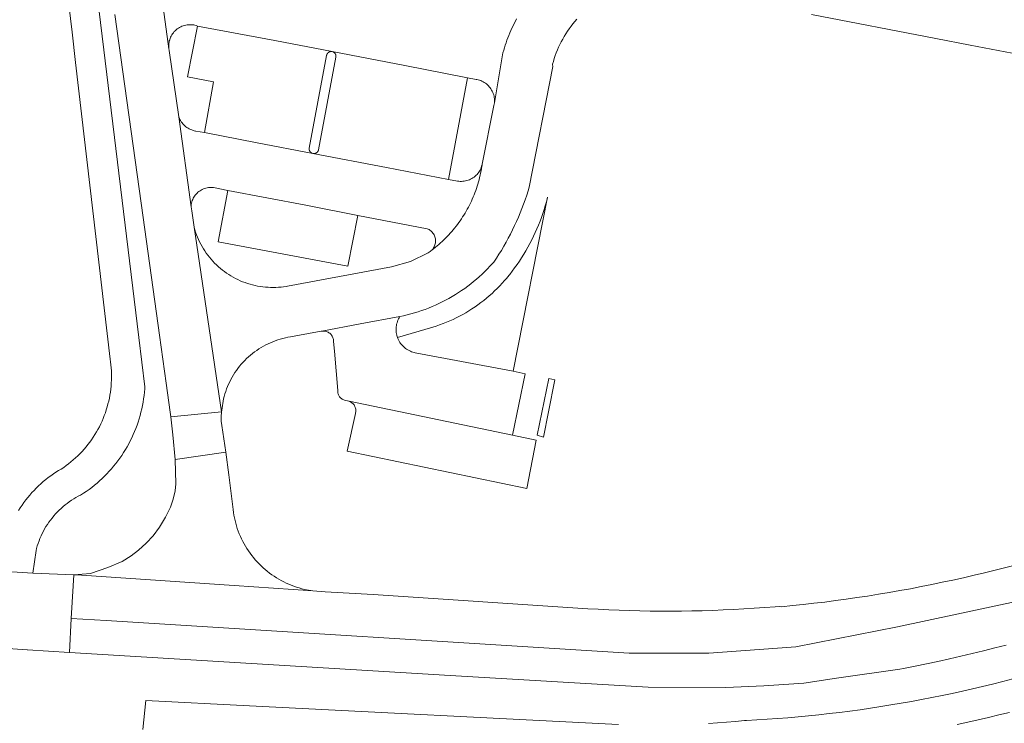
# Model space of a CAD drawing. Extents: x 152825 to 164088, y 457113 to 463005.
# Tile 260 of 364: x 158649 to 158743, y 460349 to 460416. Entities that reach past the tile are written whole.
import ezdxf

# ---------------------------------------------------------------- set-up
doc = ezdxf.new("R2010")
doc.units = 0
doc.header["$LTSCALE"] = 0.5
for name, color, linetype, lineweight in [('B-PV-VH-GESLOTENVERHARDING_ASFALT-GV', 251, 'CONTINUOUS', 18), ('B-PV-VH-ONVERHARD_ZAND-GV', 251, 'CONTINUOUS', 18), ('B-PV-VH-OPENVERHARDING_BETONSTRAATSTEEN-GV', 251, 'CONTINUOUS', 18)]:
    doc.layers.add(name, color=color, linetype=linetype, lineweight=lineweight)

msp = doc.modelspace()

# ---------------------------------------------------------------- linework, layer by layer
at = {"layer": 'B-PV-VH-GESLOTENVERHARDING_ASFALT-GV', "flags": 128}
for points in [[(158647.278, 460363.531), (158650.28, 460363.345), (158650.57, 460365.499), (158650.625, 460365.714), (158650.695, 460365.957), (158650.772, 460366.198), (158650.858, 460366.437), (158650.95, 460366.672), (158651.05, 460366.905), (158651.157, 460367.134), (158651.272, 460367.359), (158651.394, 460367.581), (158651.522, 460367.799), (158651.657, 460368.013), (158651.8, 460368.223), (158651.948, 460368.428), (158652.103, 460368.628), (158652.264, 460368.823), (158652.432, 460369.013), (158652.605, 460369.197), (158652.784, 460369.376), (158652.969, 460369.549), (158653.159, 460369.717), (158653.354, 460369.878), (158653.554, 460370.033), (158653.759, 460370.181), (158653.968, 460370.323), (158654.182, 460370.459), (158654.4, 460370.587), (158654.622, 460370.709), (158654.848, 460370.823), (158655.121, 460370.999), (158655.389, 460371.181), (158655.653, 460371.37), (158655.913, 460371.565), (158656.167, 460371.767), (158656.416, 460371.975), (158656.66, 460372.189), (158656.899, 460372.409), (158657.132, 460372.634), (158657.359, 460372.866), (158657.581, 460373.103), (158657.797, 460373.345), (158658.007, 460373.593), (158658.211, 460373.845), (158658.408, 460374.103), (158658.599, 460374.365), (158658.784, 460374.632), (158658.961, 460374.904), (158659.132, 460375.18), (158659.297, 460375.46), (158659.454, 460375.744), (158659.604, 460376.031), (158659.747, 460376.323), (158659.883, 460376.617), (158660.012, 460376.915), (158660.133, 460377.216), (158660.247, 460377.52), (158660.353, 460377.827), (158660.451, 460378.136), (158660.542, 460378.448), (158660.626, 460378.762), (158660.701, 460379.077), (158660.769, 460379.395), (158660.829, 460379.714), (158660.881, 460380.034), (158660.925, 460380.356), (158660.961, 460380.678), (158660.989, 460381.001), (158661.003, 460381.213), (158660.431, 460385.923), (158656.173, 460420.885)], [(158653.373, 460420.722), (158654.019, 460415.187), (158654.358, 460412.277), (158657.673, 460383.853), (158657.711, 460383.595), (158657.745, 460383.306), (158657.771, 460383.016), (158657.79, 460382.726), (158657.8, 460382.435), (158657.803, 460382.144), (158657.797, 460381.853), (158657.784, 460381.562), (158657.762, 460381.272), (158657.733, 460380.983), (158657.695, 460380.694), (158657.65, 460380.407), (158657.597, 460380.121), (158657.536, 460379.836), (158657.467, 460379.554), (158657.39, 460379.273), (158657.306, 460378.994), (158657.214, 460378.718), (158657.114, 460378.445), (158657.007, 460378.174), (158656.893, 460377.907), (158656.771, 460377.642), (158656.642, 460377.381), (158656.506, 460377.124), (158656.363, 460376.871), (158656.213, 460376.621), (158656.057, 460376.376), (158655.893, 460376.135), (158655.723, 460375.899), (158655.547, 460375.668), (158655.364, 460375.442), (158655.175, 460375.22), (158654.98, 460375.004), (158654.78, 460374.793), (158654.573, 460374.588), (158654.361, 460374.389), (158654.144, 460374.196), (158653.921, 460374.008), (158653.693, 460373.827), (158653.461, 460373.652), (158653.223, 460373.484), (158652.982, 460373.322), (158652.735, 460373.167), (158652.485, 460373.019), (158652.232, 460372.851), (158651.983, 460372.676), (158651.739, 460372.495), (158651.5, 460372.308), (158651.266, 460372.114), (158651.037, 460371.914), (158650.813, 460371.709), (158650.595, 460371.497), (158650.383, 460371.28), (158650.176, 460371.057), (158649.975, 460370.829), (158649.78, 460370.595), (158649.592, 460370.357), (158649.41, 460370.114), (158649.234, 460369.866), (158649.065, 460369.613), (158648.903, 460369.356)], [(158744.255, 460364.089), (158743, 460363.771), (158742.468, 460363.636), (158741.46, 460363.386), (158740.449, 460363.144), (158739.437, 460362.91), (158738.423, 460362.683), (158737.408, 460362.465), (158736.391, 460362.254), (158735.372, 460362.051), (158734.352, 460361.856), (158733.33, 460361.669), (158732.306, 460361.489), (158731.282, 460361.318), (158730.256, 460361.154), (158729.229, 460360.999), (158728.201, 460360.851), (158727.171, 460360.711), (158726.141, 460360.579), (158725.109, 460360.455), (158724.077, 460360.339), (158723.044, 460360.231), (158722.01, 460360.131), (158721.77, 460360.161), (158721.383, 460360.128), (158720.389, 460360.05), (158719.394, 460359.98), (158718.399, 460359.917), (158717.403, 460359.863), (158716.407, 460359.817), (158715.411, 460359.778), (158714.414, 460359.748), (158713.417, 460359.725), (158712.42, 460359.711), (158711.423, 460359.704), (158710.426, 460359.706), (158709.428, 460359.716), (158708.431, 460359.733), (158707.434, 460359.759), (158706.438, 460359.792), (158705.442, 460359.834), (158704.446, 460359.883), (158703.45, 460359.941), (158682.87, 460361.31), (158678.29, 460361.568), (158677.101, 460361.648), (158669.548, 460362.157), (158654.923, 460363.142), (158654.18, 460363.174), (158654.122, 460362.123), (158653.949, 460359.006), (158657.306, 460358.818), (158707.408, 460355.663), (158715.049, 460355.663), (158723.385, 460356.294), (158733.11, 460358.189), (158744.919, 460360.715)], [(158744.919, 460360.715), (158733.11, 460358.189), (158723.385, 460356.294), (158715.049, 460355.663), (158707.408, 460355.663), (158657.306, 460358.818), (158653.949, 460359.006), (158653.768, 460355.748), (158671.225, 460354.692), (158690.257, 460353.54), (158709.229, 460352.418), (158716.661, 460352.374), (158720.299, 460352.534), (158724.145, 460352.798), (158727.263, 460353.269), (158733.325, 460354.136), (158733.694, 460354.206), (158734.793, 460354.425), (158735.892, 460354.652), (158736.988, 460354.887), (158738.083, 460355.129), (158739.177, 460355.379), (158740.268, 460355.637), (158741.357, 460355.903), (158742.445, 460356.176), (158743.53, 460356.457)], [(158744.16, 460353.21), (158743.197, 460352.959), (158742.233, 460352.715), (158741.266, 460352.479), (158740.298, 460352.252), (158739.328, 460352.032), (158738.356, 460351.819), (158737.382, 460351.615), (158736.407, 460351.418), (158735.431, 460351.229), (158734.452, 460351.049), (158733.473, 460350.875), (158732.492, 460350.71), (158731.51, 460350.553), (158730.526, 460350.404), (158729.541, 460350.262), (158728.556, 460350.129), (158727.569, 460350.003), (158726.581, 460349.885), (158725.592, 460349.776), (158724.603, 460349.674), (158723.612, 460349.58), (158722.621, 460349.495), (158721.63, 460349.417), (158720.637, 460349.347), (158719.644, 460349.285), (158718.651, 460349.231), (158718.463, 460349.213), (158717.602, 460349.134), (158716.74, 460349.063), (158715.878, 460349), (158715.015, 460348.946)], [(158706.373, 460348.837), (158671.038, 460350.637), (158661.078, 460351.144), (158660.801, 460348.373)], [(158738.836, 460348.831), (158739.839, 460349.051), (158740.841, 460349.278), (158741.841, 460349.513), (158742.839, 460349.756), (158743.835, 460350.006)]]:
    msp.add_lwpolyline(points, dxfattribs=at)
for points in [[(158669.06, 460372.76), (158668.749, 460374.944), (158663.903, 460374.236), (158663.972, 460371.889), (158663.906, 460371.237), (158663.71, 460370.432), (158663.449, 460369.671), (158662.97, 460368.714), (158662.405, 460367.735), (158661.795, 460366.909), (158661.121, 460366.213), (158660.381, 460365.561), (158659.685, 460365.017), (158658.815, 460364.474), (158657.466, 460363.887), (158655.791, 460363.322), (158654.18, 460363.174), (158654.923, 460363.142), (158669.548, 460362.157), (158677.101, 460361.648), (158676.304, 460361.793), (158676.045, 460361.856), (158675.788, 460361.927), (158675.533, 460362.006), (158675.28, 460362.093), (158675.031, 460362.187), (158674.784, 460362.288), (158674.54, 460362.397), (158674.3, 460362.513), (158674.063, 460362.637), (158673.83, 460362.767), (158673.602, 460362.904), (158673.377, 460363.048), (158673.157, 460363.199), (158672.941, 460363.356), (158672.73, 460363.519), (158672.524, 460363.689), (158672.324, 460363.865), (158672.128, 460364.047), (158671.939, 460364.235), (158671.755, 460364.428), (158671.577, 460364.626), (158671.404, 460364.83), (158671.238, 460365.039), (158671.079, 460365.253), (158670.926, 460365.472), (158670.779, 460365.695), (158670.64, 460365.922), (158670.507, 460366.154), (158670.381, 460366.389), (158670.262, 460366.628), (158670.151, 460366.87), (158670.046, 460367.116), (158669.95, 460367.365), (158669.86, 460367.616), (158669.779, 460367.87), (158669.705, 460368.126), (158669.638, 460368.385), (158669.58, 460368.645), (158669.529, 460368.907), (158669.486, 460369.17), (158669.451, 460369.435)], [(158642.134, 460363.957), (158640.666, 460364.041), (158640.633, 460363.089), (158640.525, 460359.945), (158640.411, 460356.649), (158642.855, 460356.477), (158649.711, 460355.994), (158649.766, 460355.99), (158653.768, 460355.748), (158653.949, 460359.006), (158654.122, 460362.123), (158654.18, 460363.174), (158650.28, 460363.345), (158647.278, 460363.531)]]:
    msp.add_lwpolyline(points, close=True, dxfattribs=at)
at = {"layer": 'B-PV-VH-ONVERHARD_ZAND-GV', "flags": 128}
for points in [[(158665.423, 460415.9), (158665.295, 460415.901), (158665.167, 460415.895), (158665.04, 460415.88), (158664.914, 460415.858), (158664.79, 460415.828), (158664.667, 460415.79), (158664.548, 460415.745), (158664.431, 460415.692), (158664.318, 460415.632), (158664.209, 460415.565), (158664.104, 460415.491), (158664.004, 460415.411), (158663.909, 460415.325), (158663.82, 460415.233), (158663.737, 460415.136), (158663.66, 460415.034), (158663.589, 460414.927), (158663.526, 460414.816), (158663.469, 460414.701), (158663.42, 460414.583), (158663.378, 460414.462), (158663.344, 460414.339), (158663.317, 460414.213), (158663.299, 460414.087), (158663.288, 460413.959), (158663.285, 460413.831), (158663.291, 460413.703), (158663.304, 460413.576), (158663.325, 460413.45), (158663.333, 460413.412), (158664.259, 460407.062), (158664.307, 460406.942), (158664.362, 460406.824), (158664.424, 460406.711), (158664.493, 460406.601), (158664.568, 460406.496), (158664.65, 460406.396), (158664.738, 460406.301), (158664.832, 460406.212), (158664.931, 460406.128), (158665.035, 460406.051), (158665.144, 460405.98), (158665.257, 460405.917), (158665.373, 460405.86), (158665.493, 460405.811), (158665.615, 460405.769), (158665.74, 460405.734), (158665.867, 460405.708), (158665.897, 460405.703), (158666.705, 460405.556), (158667.58, 460410.415), (158665.098, 460410.91), (158666.048, 460415.773), (158665.927, 460415.814), (158665.803, 460415.847), (158665.678, 460415.872), (158665.551, 460415.89)], [(158678.945, 460413.318), (158678.867, 460413.326), (158678.859, 460413.326), (158678.851, 460413.326), (158678.843, 460413.326), (158678.836, 460413.326), (158678.828, 460413.325), (158678.82, 460413.325), (158678.812, 460413.324), (158678.804, 460413.323), (158678.797, 460413.322), (158678.789, 460413.321), (158678.781, 460413.32), (158678.773, 460413.318), (158678.766, 460413.317), (158678.758, 460413.315), (158678.75, 460413.313), (158678.743, 460413.311), (158678.735, 460413.309), (158678.727, 460413.307), (158678.72, 460413.305), (158678.712, 460413.302), (158678.705, 460413.3), (158678.698, 460413.297), (158678.69, 460413.294), (158678.683, 460413.291), (158678.676, 460413.288), (158678.669, 460413.285), (158678.662, 460413.281), (158678.655, 460413.278), (158678.648, 460413.274), (158678.641, 460413.271), (158678.634, 460413.267), (158678.627, 460413.263), (158678.62, 460413.259), (158678.614, 460413.255), (158678.607, 460413.25), (158678.604, 460413.248), (158678.601, 460413.246), (158678.594, 460413.241), (158678.588, 460413.236), (158678.582, 460413.232), (158678.576, 460413.227), (158678.569, 460413.222), (158678.563, 460413.217), (158678.558, 460413.212), (158678.552, 460413.206), (158678.546, 460413.201), (158678.54, 460413.196), (158678.535, 460413.19), (158678.529, 460413.184), (158678.524, 460413.179), (158678.519, 460413.173), (158678.514, 460413.167), (158678.509, 460413.161), (158678.504, 460413.155), (158678.499, 460413.148), (158678.494, 460413.142), (158678.49, 460413.136), (158678.485, 460413.129), (158678.481, 460413.123), (158678.477, 460413.116), (158678.472, 460413.109), (158678.468, 460413.103), (158678.464, 460413.096), (158678.461, 460413.089), (158678.457, 460413.082), (158678.453, 460413.075), (158678.45, 460413.068), (158678.447, 460413.061), (158678.444, 460413.054), (158678.44, 460413.046), (158678.438, 460413.039), (158678.435, 460413.032), (158678.432, 460413.024), (158678.43, 460413.017), (158678.427, 460413.009), (158678.425, 460413.002), (158678.423, 460412.994), (158678.421, 460412.987), (158678.419, 460412.979), (158678.417, 460412.971), (158678.416, 460412.964), (158678.414, 460412.956), (158676.737, 460404.078), (158676.736, 460404.07), (158676.735, 460404.062), (158676.734, 460404.054), (158676.734, 460404.046), (158676.734, 460404.038), (158676.733, 460404.03), (158676.733, 460404.022), (158676.733, 460404.014), (158676.733, 460404.006), (158676.734, 460403.997), (158676.734, 460403.989), (158676.735, 460403.981), (158676.735, 460403.973), (158676.736, 460403.965), (158676.737, 460403.957), (158676.738, 460403.949), (158676.74, 460403.941), (158676.741, 460403.933), (158676.742, 460403.925), (158676.744, 460403.917), (158676.746, 460403.909), (158676.748, 460403.902), (158676.75, 460403.894), (158676.752, 460403.886), (158676.755, 460403.878), (158676.757, 460403.871), (158676.76, 460403.863), (158676.762, 460403.855), (158676.765, 460403.848), (158676.768, 460403.84), (158676.772, 460403.833), (158676.775, 460403.826), (158676.778, 460403.818), (158676.782, 460403.811), (158676.786, 460403.804), (158676.789, 460403.797), (158676.793, 460403.79), (158676.797, 460403.783), (158676.801, 460403.776), (158676.806, 460403.769), (158676.81, 460403.762), (158676.815, 460403.755), (158676.819, 460403.749), (158676.824, 460403.742), (158676.829, 460403.736), (158676.834, 460403.729), (158676.839, 460403.723), (158676.844, 460403.717), (158676.849, 460403.711), (158676.855, 460403.705), (158676.86, 460403.699), (158676.866, 460403.693), (158676.872, 460403.687), (158676.877, 460403.682), (158676.883, 460403.676), (158676.889, 460403.671), (158676.895, 460403.665), (158676.902, 460403.66), (158676.908, 460403.655), (158676.914, 460403.65), (158676.921, 460403.645), (158676.927, 460403.641), (158676.934, 460403.636), (158676.94, 460403.631), (158676.947, 460403.627), (158676.954, 460403.623), (158676.961, 460403.619), (158676.968, 460403.615), (158676.975, 460403.611), (158676.982, 460403.607), (158676.989, 460403.603), (158676.997, 460403.6), (158677.004, 460403.596), (158677.011, 460403.593), (158677.019, 460403.59), (158677.026, 460403.587), (158677.089, 460403.568), (158677.194, 460403.554), (158677.202, 460403.555), (158677.21, 460403.555), (158677.218, 460403.555), (158677.226, 460403.556), (158677.234, 460403.556), (158677.242, 460403.557), (158677.25, 460403.558), (158677.258, 460403.559), (158677.266, 460403.56), (158677.274, 460403.562), (158677.282, 460403.563), (158677.29, 460403.565), (158677.298, 460403.566), (158677.306, 460403.568), (158677.314, 460403.57), (158677.322, 460403.572), (158677.33, 460403.575), (158677.337, 460403.577), (158677.345, 460403.58), (158677.353, 460403.582), (158677.36, 460403.585), (158677.368, 460403.588), (158677.375, 460403.591), (158677.383, 460403.595), (158677.39, 460403.598), (158677.397, 460403.601), (158677.405, 460403.605), (158677.412, 460403.609), (158677.419, 460403.613), (158677.426, 460403.617), (158677.433, 460403.621), (158677.44, 460403.625), (158677.447, 460403.629), (158677.454, 460403.634), (158677.46, 460403.638), (158677.467, 460403.643), (158677.473, 460403.648), (158677.48, 460403.653), (158677.486, 460403.658), (158677.492, 460403.663), (158677.499, 460403.668), (158677.505, 460403.674), (158677.511, 460403.679), (158677.517, 460403.685), (158677.522, 460403.69), (158677.528, 460403.696), (158677.534, 460403.702), (158677.539, 460403.708), (158677.545, 460403.714), (158677.55, 460403.72), (158677.555, 460403.726), (158677.56, 460403.733), (158677.565, 460403.739), (158677.57, 460403.746), (158677.575, 460403.752), (158677.579, 460403.759), (158677.584, 460403.766), (158677.588, 460403.772), (158677.592, 460403.779), (158677.597, 460403.786), (158677.6, 460403.793), (158677.604, 460403.801), (158677.608, 460403.808), (158677.612, 460403.815), (158677.615, 460403.822), (158677.619, 460403.83), (158677.622, 460403.837), (158677.625, 460403.845), (158677.628, 460403.852), (158677.631, 460403.86), (158677.633, 460403.867), (158677.636, 460403.875), (158677.639, 460403.883), (158677.641, 460403.891), (158677.643, 460403.898), (158677.645, 460403.906), (158677.647, 460403.914), (158679.303, 460412.781), (158679.305, 460412.789), (158679.306, 460412.797), (158679.307, 460412.804), (158679.308, 460412.812), (158679.31, 460412.82), (158679.31, 460412.828), (158679.311, 460412.836), (158679.312, 460412.844), (158679.312, 460412.852), (158679.313, 460412.859), (158679.313, 460412.867), (158679.313, 460412.875), (158679.313, 460412.883), (158679.313, 460412.891), (158679.312, 460412.899), (158679.312, 460412.907), (158679.311, 460412.915), (158679.31, 460412.922), (158679.309, 460412.93), (158679.308, 460412.938), (158679.307, 460412.946), (158679.306, 460412.954), (158679.304, 460412.962), (158679.303, 460412.969), (158679.301, 460412.977), (158679.299, 460412.985), (158679.297, 460412.992), (158679.295, 460413), (158679.293, 460413.008), (158679.291, 460413.015), (158679.288, 460413.023), (158679.285, 460413.03), (158679.282, 460413.037), (158679.28, 460413.045), (158679.277, 460413.052), (158679.273, 460413.059), (158679.27, 460413.067), (158679.267, 460413.074), (158679.263, 460413.081), (158679.259, 460413.088), (158679.256, 460413.095), (158679.252, 460413.101), (158679.248, 460413.108), (158679.244, 460413.115), (158679.239, 460413.122), (158679.237, 460413.125), (158679.235, 460413.128), (158679.23, 460413.135), (158679.226, 460413.141), (158679.221, 460413.147), (158679.216, 460413.154), (158679.211, 460413.16), (158679.206, 460413.166), (158679.201, 460413.172), (158679.196, 460413.178), (158679.19, 460413.184), (158679.185, 460413.189), (158679.179, 460413.195), (158679.174, 460413.201), (158679.168, 460413.206), (158679.162, 460413.211), (158679.156, 460413.216), (158679.15, 460413.222), (158679.144, 460413.227), (158679.138, 460413.231), (158679.132, 460413.236), (158679.125, 460413.241), (158679.119, 460413.245), (158679.112, 460413.25), (158679.106, 460413.254), (158679.099, 460413.258), (158679.092, 460413.262), (158679.085, 460413.266), (158679.078, 460413.27), (158679.071, 460413.274), (158679.064, 460413.278), (158679.057, 460413.281), (158679.05, 460413.284), (158679.043, 460413.288), (158679.036, 460413.291), (158679.028, 460413.294)], [(158667.455, 460400.299), (158667.332, 460400.303), (158667.209, 460400.3), (158667.086, 460400.288), (158666.964, 460400.269), (158666.845, 460400.242), (158666.727, 460400.207), (158666.611, 460400.164), (158666.499, 460400.114), (158666.39, 460400.057), (158666.284, 460399.993), (158666.184, 460399.922), (158666.088, 460399.845), (158665.997, 460399.762), (158665.912, 460399.673), (158665.833, 460399.578), (158665.76, 460399.479), (158665.694, 460399.375), (158665.635, 460399.267), (158665.583, 460399.156), (158665.538, 460399.041), (158665.501, 460398.924), (158665.471, 460398.805), (158665.449, 460398.684), (158665.435, 460398.561), (158665.43, 460398.455), (158665.491, 460398.051), (158665.716, 460396.488), (158665.785, 460396.248), (158665.862, 460396.01), (158665.946, 460395.775), (158666.038, 460395.542), (158666.137, 460395.313), (158666.244, 460395.087), (158666.358, 460394.864), (158666.479, 460394.646), (158666.606, 460394.431), (158666.741, 460394.22), (158666.882, 460394.014), (158667.03, 460393.812), (158667.184, 460393.615), (158667.344, 460393.424), (158667.511, 460393.237), (158667.683, 460393.056), (158667.861, 460392.881), (158668.045, 460392.711), (158668.233, 460392.547), (158668.427, 460392.39), (158668.626, 460392.238), (158668.83, 460392.093), (158669.038, 460391.955), (158669.251, 460391.824), (158669.467, 460391.699), (158669.688, 460391.581), (158669.912, 460391.471), (158670.139, 460391.367), (158670.37, 460391.271), (158670.604, 460391.183), (158670.84, 460391.102), (158671.079, 460391.028), (158671.321, 460390.963), (158671.564, 460390.905), (158671.808, 460390.855), (158672.055, 460390.812), (158672.302, 460390.778), (158672.551, 460390.751), (158672.8, 460390.733), (158673.05, 460390.722), (158673.3, 460390.72), (158673.55, 460390.725), (158673.799, 460390.739), (158674.048, 460390.76), (158674.296, 460390.79), (158674.543, 460390.827), (158674.669, 460390.849), (158684.647, 460392.686), (158686.46, 460393.223), (158688.161, 460394.05), (158688.249, 460394.098), (158688.332, 460394.153), (158688.411, 460394.215), (158688.485, 460394.283), (158688.493, 460394.292), (158688.553, 460394.356), (158688.615, 460394.435), (158688.671, 460394.518), (158688.72, 460394.605), (158688.761, 460394.696), (158688.796, 460394.791), (158688.822, 460394.887), (158688.841, 460394.985), (158688.852, 460395.085), (158688.855, 460395.185), (158688.85, 460395.285), (158688.837, 460395.384), (158688.816, 460395.482), (158688.788, 460395.578), (158688.751, 460395.672), (158688.708, 460395.762), (158688.657, 460395.848), (158688.6, 460395.931), (158688.536, 460396.008), (158688.467, 460396.08), (158688.391, 460396.146), (158688.311, 460396.206), (158688.227, 460396.259), (158688.138, 460396.306), (158688.061, 460396.339), (158681.411, 460397.63), (158680.456, 460392.77), (158668.034, 460395.098), (158668.952, 460400.025), (158667.577, 460400.286)], [(158696.3, 460382.69), (158699.578, 460399.365), (158699.566, 460399.317), (158699.468, 460398.937), (158699.362, 460398.558), (158699.248, 460398.182), (158699.127, 460397.808), (158698.998, 460397.437), (158698.861, 460397.069), (158698.717, 460396.703), (158698.566, 460396.341), (158698.407, 460395.981), (158698.241, 460395.625), (158698.068, 460395.272), (158697.888, 460394.923), (158697.7, 460394.578), (158697.506, 460394.236), (158697.304, 460393.899), (158697.096, 460393.566), (158696.881, 460393.237), (158696.66, 460392.912), (158696.432, 460392.592), (158696.197, 460392.277), (158695.956, 460391.966), (158695.709, 460391.661), (158695.7, 460391.65), (158695.475, 460391.387), (158695.245, 460391.128), (158695.008, 460390.875), (158694.765, 460390.627), (158694.517, 460390.385), (158694.263, 460390.149), (158694.004, 460389.919), (158693.74, 460389.695), (158693.47, 460389.477), (158693.196, 460389.265), (158692.917, 460389.06), (158692.633, 460388.861), (158692.345, 460388.669), (158692.052, 460388.483), (158691.755, 460388.305), (158691.454, 460388.133), (158691.149, 460387.968), (158690.84, 460387.81), (158690.528, 460387.66), (158690.213, 460387.516), (158689.894, 460387.38), (158689.572, 460387.252), (158689.247, 460387.131), (158688.92, 460387.017), (158688.59, 460386.911), (158685.203, 460385.941), (158685.25, 460385.816), (158685.304, 460385.694), (158685.366, 460385.576), (158685.434, 460385.461), (158685.509, 460385.35), (158685.591, 460385.245), (158685.679, 460385.144), (158685.773, 460385.049), (158685.872, 460384.96), (158685.976, 460384.877), (158686.085, 460384.8), (158686.199, 460384.73), (158686.317, 460384.667), (158686.438, 460384.611), (158686.562, 460384.562), (158686.689, 460384.521), (158686.818, 460384.487), (158686.901, 460384.47)]]:
    msp.add_lwpolyline(points, close=True, dxfattribs=at)
at = {"layer": 'B-PV-VH-OPENVERHARDING_BETONSTRAATSTEEN-GV', "flags": 128}
for points in [[(158658.12, 460416.87), (158660.83, 460397.44), (158662.395, 460386.162), (158663.034, 460381.553), (158663.42, 460378.77), (158663.474, 460378.339), (158668.329, 460378.818), (158665.716, 460396.488), (158665.491, 460398.051), (158665.43, 460398.455), (158664.259, 460407.062), (158663.333, 460413.412), (158663.325, 460413.45), (158663.304, 460413.576), (158662.12, 460422.292)], [(158662.12, 460422.292), (158663.304, 460413.576), (158663.291, 460413.703), (158663.285, 460413.831), (158663.288, 460413.959), (158663.299, 460414.087), (158663.317, 460414.213), (158663.344, 460414.339), (158663.378, 460414.462), (158663.42, 460414.583), (158663.469, 460414.701), (158663.526, 460414.816), (158663.589, 460414.927), (158663.66, 460415.034), (158663.737, 460415.136), (158663.82, 460415.233), (158663.909, 460415.325), (158664.004, 460415.411), (158664.104, 460415.491), (158664.209, 460415.565), (158664.318, 460415.632), (158664.431, 460415.692), (158664.548, 460415.745), (158664.667, 460415.79), (158664.79, 460415.828), (158664.914, 460415.858), (158665.04, 460415.88), (158665.167, 460415.895), (158665.295, 460415.901), (158665.423, 460415.9), (158665.551, 460415.89), (158665.678, 460415.872), (158665.803, 460415.847), (158665.927, 460415.814), (158666.048, 460415.773), (158673.469, 460414.376), (158678.945, 460413.318), (158685.914, 460411.986), (158691.92, 460410.813), (158692.739, 460410.656), (158692.806, 460410.645), (158692.931, 460410.618), (158693.055, 460410.584), (158693.176, 460410.542), (158693.294, 460410.492), (158693.409, 460410.435), (158693.521, 460410.372), (158693.628, 460410.301), (158693.73, 460410.223), (158693.828, 460410.14), (158693.92, 460410.051), (158694.006, 460409.956), (158694.086, 460409.856), (158694.16, 460409.751), (158694.227, 460409.641), (158694.287, 460409.528), (158694.34, 460409.411), (158694.386, 460409.291), (158694.424, 460409.169), (158694.454, 460409.044), (158694.477, 460408.918), (158694.492, 460408.79), (158694.498, 460408.662), (158694.497, 460408.534), (158694.488, 460408.406), (158695.311, 460413.216), (158695.381, 460413.457), (158695.454, 460413.696), (158695.532, 460413.935), (158695.613, 460414.172), (158695.698, 460414.408), (158695.786, 460414.643), (158695.878, 460414.876), (158695.974, 460415.107), (158696.074, 460415.337), (158696.177, 460415.566), (158696.283, 460415.793), (158696.393, 460416.018), (158696.507, 460416.242), (158696.624, 460416.463)], [(158696.624, 460416.463), (158696.507, 460416.242), (158696.393, 460416.018), (158696.283, 460415.793), (158696.177, 460415.566), (158696.074, 460415.337), (158695.974, 460415.107), (158695.878, 460414.876), (158695.786, 460414.643), (158695.698, 460414.408), (158695.613, 460414.172), (158695.532, 460413.935), (158695.454, 460413.696), (158695.381, 460413.457), (158695.311, 460413.216), (158694.488, 460408.406), (158694.47, 460408.279), (158694.445, 460408.153), (158693.322, 460402.538), (158693.291, 460402.323), (158693.255, 460402.108), (158693.216, 460401.893), (158693.174, 460401.68), (158693.127, 460401.467), (158693.077, 460401.255), (158693.023, 460401.044), (158692.966, 460400.834), (158692.905, 460400.625), (158692.84, 460400.417), (158692.772, 460400.211), (158692.7, 460400.005), (158692.624, 460399.801), (158692.545, 460399.598), (158692.462, 460399.397), (158692.376, 460399.197), (158692.286, 460398.998), (158692.193, 460398.801), (158692.097, 460398.606), (158691.997, 460398.413), (158691.893, 460398.221), (158691.787, 460398.031), (158691.677, 460397.843), (158691.563, 460397.657), (158691.447, 460397.473), (158691.327, 460397.291), (158691.204, 460397.112), (158691.078, 460396.934), (158690.949, 460396.759), (158690.817, 460396.586), (158690.682, 460396.415), (158690.544, 460396.246), (158690.403, 460396.08), (158690.259, 460395.917), (158690.113, 460395.756), (158689.963, 460395.598), (158689.811, 460395.442), (158689.656, 460395.289), (158689.498, 460395.139), (158689.338, 460394.991), (158689.175, 460394.847), (158689.01, 460394.705), (158688.843, 460394.566), (158688.672, 460394.43), (158688.493, 460394.292), (158688.485, 460394.283), (158688.411, 460394.215), (158688.332, 460394.153), (158688.249, 460394.098), (158688.161, 460394.05), (158686.46, 460393.223), (158684.647, 460392.686), (158674.669, 460390.849), (158674.543, 460390.827), (158674.296, 460390.79), (158674.048, 460390.76), (158673.799, 460390.739), (158673.55, 460390.725), (158673.3, 460390.72), (158673.05, 460390.722), (158672.8, 460390.733), (158672.551, 460390.751), (158672.302, 460390.778), (158672.055, 460390.812), (158671.808, 460390.855), (158671.564, 460390.905), (158671.321, 460390.963), (158671.079, 460391.028), (158670.84, 460391.102), (158670.604, 460391.183), (158670.37, 460391.271), (158670.139, 460391.367), (158669.912, 460391.471), (158669.688, 460391.581), (158669.467, 460391.699), (158669.251, 460391.824), (158669.038, 460391.955), (158668.83, 460392.093), (158668.626, 460392.238), (158668.427, 460392.39), (158668.233, 460392.547), (158668.045, 460392.711), (158667.861, 460392.881), (158667.683, 460393.056), (158667.511, 460393.237), (158667.344, 460393.424), (158667.184, 460393.615), (158667.03, 460393.812), (158666.882, 460394.014), (158666.741, 460394.22), (158666.606, 460394.431), (158666.479, 460394.646), (158666.358, 460394.864), (158666.244, 460395.087), (158666.137, 460395.313), (158666.038, 460395.542), (158665.946, 460395.775), (158665.862, 460396.01), (158665.785, 460396.248), (158665.716, 460396.488), (158668.329, 460378.818), (158668.333, 460378.772), (158668.411, 460379.195), (158668.497, 460379.834), (158668.542, 460380.037), (158668.604, 460380.28), (158668.673, 460380.521), (158668.75, 460380.759), (158668.834, 460380.995), (158668.926, 460381.229), (158669.026, 460381.459), (158669.132, 460381.686), (158669.246, 460381.909), (158669.367, 460382.129), (158669.495, 460382.345), (158669.63, 460382.556), (158669.771, 460382.764), (158669.919, 460382.966), (158670.073, 460383.164), (158670.234, 460383.356), (158670.4, 460383.544), (158670.573, 460383.726), (158670.751, 460383.902), (158670.935, 460384.073), (158671.124, 460384.238), (158671.318, 460384.396), (158671.517, 460384.549), (158671.721, 460384.695), (158671.929, 460384.834), (158672.142, 460384.967), (158672.359, 460385.093), (158672.58, 460385.211), (158672.804, 460385.323), (158673.032, 460385.427), (158673.264, 460385.525), (158673.498, 460385.614), (158673.735, 460385.696), (158673.974, 460385.771), (158674.216, 460385.838), (158674.46, 460385.897), (158674.705, 460385.948), (158674.952, 460385.992), (158676.69, 460386.3), (158677.906, 460386.531), (158677.961, 460386.541), (158681.631, 460387.228), (158685.44, 460387.94), (158685.791, 460388.014), (158686.14, 460388.096), (158686.487, 460388.186), (158686.833, 460388.284), (158687.176, 460388.389), (158687.516, 460388.501), (158687.854, 460388.622), (158688.189, 460388.75), (158688.521, 460388.885), (158688.85, 460389.028), (158689.176, 460389.178), (158689.499, 460389.335), (158689.817, 460389.499), (158690.133, 460389.671), (158690.444, 460389.849), (158690.751, 460390.034), (158691.054, 460390.227), (158691.352, 460390.426), (158691.646, 460390.631), (158691.936, 460390.843), (158692.22, 460391.061), (158692.5, 460391.286), (158692.775, 460391.517), (158693.044, 460391.753), (158693.308, 460391.996), (158693.566, 460392.245), (158693.819, 460392.499), (158694.067, 460392.759), (158694.203, 460392.908), (158694.428, 460393.151), (158694.678, 460393.522), (158694.921, 460393.898), (158695.157, 460394.278), (158695.387, 460394.662), (158695.609, 460395.051), (158695.825, 460395.443), (158696.034, 460395.839), (158696.235, 460396.238), (158696.43, 460396.642), (158696.617, 460397.048), (158696.797, 460397.458), (158696.969, 460397.871), (158697.134, 460398.287), (158697.292, 460398.706), (158697.442, 460399.128), (158697.584, 460399.552), (158697.719, 460399.979), (158697.821, 460400.32), (158700.1, 460411.89), (158700.058, 460412.091), (158700.062, 460412.105), (158700.14, 460412.385), (158700.227, 460412.663), (158700.321, 460412.938), (158700.422, 460413.21), (158700.532, 460413.48), (158700.648, 460413.747), (158700.772, 460414.01), (158700.902, 460414.27), (158701.041, 460414.526), (158701.185, 460414.778), (158701.337, 460415.027), (158701.496, 460415.27), (158701.661, 460415.51), (158701.833, 460415.745), (158702.011, 460415.975), (158702.196, 460416.2), (158702.386, 460416.42)], [(158724.87, 460416.89), (158736.778, 460414.582), (158740.07, 460413.95), (158746.79, 460412.66)]]:
    msp.add_lwpolyline(points, dxfattribs=at)
for points in [[(158673.469, 460414.376), (158666.048, 460415.773), (158665.098, 460410.91), (158667.58, 460410.415), (158666.705, 460405.556), (158671.757, 460404.582), (158677.089, 460403.568), (158677.026, 460403.587), (158677.019, 460403.59), (158677.011, 460403.593), (158677.004, 460403.596), (158676.997, 460403.6), (158676.989, 460403.603), (158676.982, 460403.607), (158676.975, 460403.611), (158676.968, 460403.615), (158676.961, 460403.619), (158676.954, 460403.623), (158676.947, 460403.627), (158676.94, 460403.631), (158676.934, 460403.636), (158676.927, 460403.641), (158676.921, 460403.645), (158676.914, 460403.65), (158676.908, 460403.655), (158676.902, 460403.66), (158676.895, 460403.665), (158676.889, 460403.671), (158676.883, 460403.676), (158676.877, 460403.682), (158676.872, 460403.687), (158676.866, 460403.693), (158676.86, 460403.699), (158676.855, 460403.705), (158676.849, 460403.711), (158676.844, 460403.717), (158676.839, 460403.723), (158676.834, 460403.729), (158676.829, 460403.736), (158676.824, 460403.742), (158676.819, 460403.749), (158676.815, 460403.755), (158676.81, 460403.762), (158676.806, 460403.769), (158676.801, 460403.776), (158676.797, 460403.783), (158676.793, 460403.79), (158676.789, 460403.797), (158676.786, 460403.804), (158676.782, 460403.811), (158676.778, 460403.818), (158676.775, 460403.826), (158676.772, 460403.833), (158676.768, 460403.84), (158676.765, 460403.848), (158676.762, 460403.855), (158676.76, 460403.863), (158676.757, 460403.871), (158676.755, 460403.878), (158676.752, 460403.886), (158676.75, 460403.894), (158676.748, 460403.902), (158676.746, 460403.909), (158676.744, 460403.917), (158676.742, 460403.925), (158676.741, 460403.933), (158676.74, 460403.941), (158676.738, 460403.949), (158676.737, 460403.957), (158676.736, 460403.965), (158676.735, 460403.973), (158676.735, 460403.981), (158676.734, 460403.989), (158676.734, 460403.997), (158676.733, 460404.006), (158676.733, 460404.014), (158676.733, 460404.022), (158676.733, 460404.03), (158676.734, 460404.038), (158676.734, 460404.046), (158676.734, 460404.054), (158676.735, 460404.062), (158676.736, 460404.07), (158676.737, 460404.078), (158678.414, 460412.956), (158678.416, 460412.964), (158678.417, 460412.971), (158678.419, 460412.979), (158678.421, 460412.987), (158678.423, 460412.994), (158678.425, 460413.002), (158678.427, 460413.009), (158678.43, 460413.017), (158678.432, 460413.024), (158678.435, 460413.032), (158678.438, 460413.039), (158678.44, 460413.046), (158678.444, 460413.054), (158678.447, 460413.061), (158678.45, 460413.068), (158678.453, 460413.075), (158678.457, 460413.082), (158678.461, 460413.089), (158678.464, 460413.096), (158678.468, 460413.103), (158678.472, 460413.109), (158678.477, 460413.116), (158678.481, 460413.123), (158678.485, 460413.129), (158678.49, 460413.136), (158678.494, 460413.142), (158678.499, 460413.148), (158678.504, 460413.155), (158678.509, 460413.161), (158678.514, 460413.167), (158678.519, 460413.173), (158678.524, 460413.179), (158678.529, 460413.184), (158678.535, 460413.19), (158678.54, 460413.196), (158678.546, 460413.201), (158678.552, 460413.206), (158678.558, 460413.212), (158678.563, 460413.217), (158678.569, 460413.222), (158678.576, 460413.227), (158678.582, 460413.232), (158678.588, 460413.236), (158678.594, 460413.241), (158678.601, 460413.246), (158678.604, 460413.248), (158678.607, 460413.25), (158678.614, 460413.255), (158678.62, 460413.259), (158678.627, 460413.263), (158678.634, 460413.267), (158678.641, 460413.271), (158678.648, 460413.274), (158678.655, 460413.278), (158678.662, 460413.281), (158678.669, 460413.285), (158678.676, 460413.288), (158678.683, 460413.291), (158678.69, 460413.294), (158678.698, 460413.297), (158678.705, 460413.3), (158678.712, 460413.302), (158678.72, 460413.305), (158678.727, 460413.307), (158678.735, 460413.309), (158678.743, 460413.311), (158678.75, 460413.313), (158678.758, 460413.315), (158678.766, 460413.317), (158678.773, 460413.318), (158678.781, 460413.32), (158678.789, 460413.321), (158678.797, 460413.322), (158678.804, 460413.323), (158678.812, 460413.324), (158678.82, 460413.325), (158678.828, 460413.325), (158678.836, 460413.326), (158678.843, 460413.326), (158678.851, 460413.326), (158678.859, 460413.326), (158678.867, 460413.326), (158678.945, 460413.318)], [(158685.914, 460411.986), (158678.945, 460413.318), (158679.028, 460413.294), (158679.036, 460413.291), (158679.043, 460413.288), (158679.05, 460413.284), (158679.057, 460413.281), (158679.064, 460413.278), (158679.071, 460413.274), (158679.078, 460413.27), (158679.085, 460413.266), (158679.092, 460413.262), (158679.099, 460413.258), (158679.106, 460413.254), (158679.112, 460413.25), (158679.119, 460413.245), (158679.125, 460413.241), (158679.132, 460413.236), (158679.138, 460413.231), (158679.144, 460413.227), (158679.15, 460413.222), (158679.156, 460413.216), (158679.162, 460413.211), (158679.168, 460413.206), (158679.174, 460413.201), (158679.179, 460413.195), (158679.185, 460413.189), (158679.19, 460413.184), (158679.196, 460413.178), (158679.201, 460413.172), (158679.206, 460413.166), (158679.211, 460413.16), (158679.216, 460413.154), (158679.221, 460413.147), (158679.226, 460413.141), (158679.23, 460413.135), (158679.235, 460413.128), (158679.237, 460413.125), (158679.239, 460413.122), (158679.244, 460413.115), (158679.248, 460413.108), (158679.252, 460413.101), (158679.256, 460413.095), (158679.259, 460413.088), (158679.263, 460413.081), (158679.267, 460413.074), (158679.27, 460413.067), (158679.273, 460413.059), (158679.277, 460413.052), (158679.28, 460413.045), (158679.282, 460413.037), (158679.285, 460413.03), (158679.288, 460413.023), (158679.291, 460413.015), (158679.293, 460413.008), (158679.295, 460413), (158679.297, 460412.992), (158679.299, 460412.985), (158679.301, 460412.977), (158679.303, 460412.969), (158679.304, 460412.962), (158679.306, 460412.954), (158679.307, 460412.946), (158679.308, 460412.938), (158679.309, 460412.93), (158679.31, 460412.922), (158679.311, 460412.915), (158679.312, 460412.907), (158679.312, 460412.899), (158679.313, 460412.891), (158679.313, 460412.883), (158679.313, 460412.875), (158679.313, 460412.867), (158679.313, 460412.859), (158679.312, 460412.852), (158679.312, 460412.844), (158679.311, 460412.836), (158679.31, 460412.828), (158679.31, 460412.82), (158679.308, 460412.812), (158679.307, 460412.804), (158679.306, 460412.797), (158679.305, 460412.789), (158679.303, 460412.781), (158677.647, 460403.914), (158677.645, 460403.906), (158677.643, 460403.898), (158677.641, 460403.891), (158677.639, 460403.883), (158677.636, 460403.875), (158677.633, 460403.867), (158677.631, 460403.86), (158677.628, 460403.852), (158677.625, 460403.845), (158677.622, 460403.837), (158677.619, 460403.83), (158677.615, 460403.822), (158677.612, 460403.815), (158677.608, 460403.808), (158677.604, 460403.801), (158677.6, 460403.793), (158677.597, 460403.786), (158677.592, 460403.779), (158677.588, 460403.772), (158677.584, 460403.766), (158677.579, 460403.759), (158677.575, 460403.752), (158677.57, 460403.746), (158677.565, 460403.739), (158677.56, 460403.733), (158677.555, 460403.726), (158677.55, 460403.72), (158677.545, 460403.714), (158677.539, 460403.708), (158677.534, 460403.702), (158677.528, 460403.696), (158677.522, 460403.69), (158677.517, 460403.685), (158677.511, 460403.679), (158677.505, 460403.674), (158677.499, 460403.668), (158677.492, 460403.663), (158677.486, 460403.658), (158677.48, 460403.653), (158677.473, 460403.648), (158677.467, 460403.643), (158677.46, 460403.638), (158677.454, 460403.634), (158677.447, 460403.629), (158677.44, 460403.625), (158677.433, 460403.621), (158677.426, 460403.617), (158677.419, 460403.613), (158677.412, 460403.609), (158677.405, 460403.605), (158677.397, 460403.601), (158677.39, 460403.598), (158677.383, 460403.595), (158677.375, 460403.591), (158677.368, 460403.588), (158677.36, 460403.585), (158677.353, 460403.582), (158677.345, 460403.58), (158677.337, 460403.577), (158677.33, 460403.575), (158677.322, 460403.572), (158677.314, 460403.57), (158677.306, 460403.568), (158677.298, 460403.566), (158677.29, 460403.565), (158677.282, 460403.563), (158677.274, 460403.562), (158677.266, 460403.56), (158677.258, 460403.559), (158677.25, 460403.558), (158677.242, 460403.557), (158677.234, 460403.556), (158677.226, 460403.556), (158677.218, 460403.555), (158677.21, 460403.555), (158677.202, 460403.555), (158677.194, 460403.554), (158677.089, 460403.568), (158684.142, 460402.209), (158690.1, 460401.079), (158691.92, 460410.813)], [(158692.739, 460410.656), (158691.92, 460410.813), (158690.1, 460401.079), (158690.968, 460400.913), (158691.095, 460400.896), (158691.223, 460400.887), (158691.351, 460400.885), (158691.479, 460400.892), (158691.607, 460400.907), (158691.733, 460400.93), (158691.857, 460400.96), (158691.98, 460400.999), (158692.1, 460401.044), (158692.216, 460401.098), (158692.329, 460401.158), (158692.438, 460401.225), (158692.543, 460401.299), (158692.643, 460401.379), (158692.738, 460401.466), (158692.827, 460401.558), (158692.91, 460401.655), (158692.987, 460401.758), (158693.058, 460401.865), (158693.122, 460401.976), (158693.178, 460402.091), (158693.227, 460402.21), (158693.269, 460402.331), (158693.304, 460402.455), (158693.322, 460402.538), (158694.445, 460408.153), (158694.47, 460408.279), (158694.488, 460408.406), (158694.497, 460408.534), (158694.498, 460408.662), (158694.492, 460408.79), (158694.477, 460408.918), (158694.454, 460409.044), (158694.424, 460409.169), (158694.386, 460409.291), (158694.34, 460409.411), (158694.287, 460409.528), (158694.227, 460409.641), (158694.16, 460409.751), (158694.086, 460409.856), (158694.006, 460409.956), (158693.92, 460410.051), (158693.828, 460410.14), (158693.73, 460410.223), (158693.628, 460410.301), (158693.521, 460410.372), (158693.409, 460410.435), (158693.294, 460410.492), (158693.176, 460410.542), (158693.055, 460410.584), (158692.931, 460410.618), (158692.806, 460410.645)], [(158688.493, 460394.292), (158688.672, 460394.43), (158688.843, 460394.566), (158689.01, 460394.705), (158689.175, 460394.847), (158689.338, 460394.991), (158689.498, 460395.139), (158689.656, 460395.289), (158689.811, 460395.442), (158689.963, 460395.598), (158690.113, 460395.756), (158690.259, 460395.917), (158690.403, 460396.08), (158690.544, 460396.246), (158690.682, 460396.415), (158690.817, 460396.586), (158690.949, 460396.759), (158691.078, 460396.934), (158691.204, 460397.112), (158691.327, 460397.291), (158691.447, 460397.473), (158691.563, 460397.657), (158691.677, 460397.843), (158691.787, 460398.031), (158691.893, 460398.221), (158691.997, 460398.413), (158692.097, 460398.606), (158692.193, 460398.801), (158692.286, 460398.998), (158692.376, 460399.197), (158692.462, 460399.397), (158692.545, 460399.598), (158692.624, 460399.801), (158692.7, 460400.005), (158692.772, 460400.211), (158692.84, 460400.417), (158692.905, 460400.625), (158692.966, 460400.834), (158693.023, 460401.044), (158693.077, 460401.255), (158693.127, 460401.467), (158693.174, 460401.68), (158693.216, 460401.893), (158693.255, 460402.108), (158693.291, 460402.323), (158693.322, 460402.538), (158693.304, 460402.455), (158693.269, 460402.331), (158693.227, 460402.21), (158693.178, 460402.091), (158693.122, 460401.976), (158693.058, 460401.865), (158692.987, 460401.758), (158692.91, 460401.655), (158692.827, 460401.558), (158692.738, 460401.466), (158692.643, 460401.379), (158692.543, 460401.299), (158692.438, 460401.225), (158692.329, 460401.158), (158692.216, 460401.098), (158692.1, 460401.044), (158691.98, 460400.999), (158691.857, 460400.96), (158691.733, 460400.93), (158691.607, 460400.907), (158691.479, 460400.892), (158691.351, 460400.885), (158691.223, 460400.887), (158691.095, 460400.896), (158690.968, 460400.913), (158690.1, 460401.079), (158684.142, 460402.209), (158677.089, 460403.568), (158671.757, 460404.582), (158666.705, 460405.556), (158665.897, 460405.703), (158665.867, 460405.708), (158665.74, 460405.734), (158665.615, 460405.769), (158665.493, 460405.811), (158665.373, 460405.86), (158665.257, 460405.917), (158665.144, 460405.98), (158665.035, 460406.051), (158664.931, 460406.128), (158664.832, 460406.212), (158664.738, 460406.301), (158664.65, 460406.396), (158664.568, 460406.496), (158664.493, 460406.601), (158664.424, 460406.711), (158664.362, 460406.824), (158664.307, 460406.942), (158664.259, 460407.062), (158665.43, 460398.455), (158665.435, 460398.561), (158665.449, 460398.684), (158665.471, 460398.805), (158665.501, 460398.924), (158665.538, 460399.041), (158665.583, 460399.156), (158665.635, 460399.267), (158665.694, 460399.375), (158665.76, 460399.479), (158665.833, 460399.578), (158665.912, 460399.673), (158665.997, 460399.762), (158666.088, 460399.845), (158666.184, 460399.922), (158666.284, 460399.993), (158666.39, 460400.057), (158666.499, 460400.114), (158666.611, 460400.164), (158666.727, 460400.207), (158666.845, 460400.242), (158666.964, 460400.269), (158667.086, 460400.288), (158667.209, 460400.3), (158667.332, 460400.303), (158667.455, 460400.299), (158667.577, 460400.286), (158668.952, 460400.025), (158676.412, 460398.61), (158681.411, 460397.63), (158688.061, 460396.339), (158688.138, 460396.306), (158688.227, 460396.259), (158688.311, 460396.206), (158688.391, 460396.146), (158688.467, 460396.08), (158688.536, 460396.008), (158688.6, 460395.931), (158688.657, 460395.848), (158688.708, 460395.762), (158688.751, 460395.672), (158688.788, 460395.578), (158688.816, 460395.482), (158688.837, 460395.384), (158688.85, 460395.285), (158688.855, 460395.185), (158688.852, 460395.085), (158688.841, 460394.985), (158688.822, 460394.887), (158688.796, 460394.791), (158688.761, 460394.696), (158688.72, 460394.605), (158688.671, 460394.518), (158688.615, 460394.435), (158688.553, 460394.356)], [(158676.412, 460398.61), (158668.952, 460400.025), (158668.034, 460395.098), (158680.456, 460392.77), (158681.411, 460397.63)], [(158697.449, 460382.453), (158696.3, 460382.69), (158686.901, 460384.47), (158686.818, 460384.487), (158686.689, 460384.521), (158686.562, 460384.562), (158686.438, 460384.611), (158686.317, 460384.667), (158686.199, 460384.73), (158686.085, 460384.8), (158685.976, 460384.877), (158685.872, 460384.96), (158685.773, 460385.049), (158685.679, 460385.144), (158685.591, 460385.245), (158685.509, 460385.35), (158685.434, 460385.461), (158685.366, 460385.576), (158685.304, 460385.694), (158685.25, 460385.816), (158685.203, 460385.941), (158685.181, 460386.005), (158685.144, 460386.134), (158685.114, 460386.265), (158685.092, 460386.398), (158685.078, 460386.532), (158685.072, 460386.666), (158685.073, 460386.801), (158685.083, 460386.935), (158685.101, 460387.068), (158685.127, 460387.2), (158685.16, 460387.331), (158685.202, 460387.459), (158685.25, 460387.584), (158685.306, 460387.707), (158685.37, 460387.825), (158685.44, 460387.94), (158681.631, 460387.228), (158677.961, 460386.541), (158678.049, 460386.548), (158678.138, 460386.548), (158678.226, 460386.54), (158678.314, 460386.524), (158678.399, 460386.5), (158678.482, 460386.468), (158678.562, 460386.43), (158678.639, 460386.384), (158678.71, 460386.332), (158678.777, 460386.273), (158678.838, 460386.208), (158678.893, 460386.139), (158678.942, 460386.064), (158678.983, 460385.986), (158679.018, 460385.904), (158679.045, 460385.819), (158679.064, 460385.733), (158679.076, 460385.645), (158679.079, 460385.556), (158679.161, 460384.611), (158679.49, 460380.845), (158679.484, 460380.764), (158679.486, 460380.683), (158679.495, 460380.602), (158679.513, 460380.522), (158679.538, 460380.445), (158679.571, 460380.37), (158679.611, 460380.3), (158679.658, 460380.233), (158679.711, 460380.171), (158679.77, 460380.115), (158679.834, 460380.065), (158679.903, 460380.021), (158679.975, 460379.985), (158680.051, 460379.955), (158680.12, 460379.936), (158680.55, 460379.813), (158680.565, 460379.809), (158696.234, 460376.553)], [(158700.276, 460381.871), (158699.72, 460381.985), (158698.602, 460376.557), (158699.209, 460376.386), (158699.68, 460378.807)], [(158698.509, 460376.08), (158696.234, 460376.553), (158680.565, 460379.809), (158680.645, 460379.779), (158680.723, 460379.742), (158680.797, 460379.698), (158680.867, 460379.648), (158680.932, 460379.591), (158680.991, 460379.528), (158681.044, 460379.461), (158681.091, 460379.388), (158681.13, 460379.312), (158681.163, 460379.232), (158681.188, 460379.149), (158681.205, 460379.065), (158681.214, 460378.979), (158681.216, 460378.893), (158681.209, 460378.807), (158681.194, 460378.722), (158681.172, 460378.639), (158680.4, 460375.03), (158697.61, 460371.45)], [(158668.333, 460378.772), (158668.329, 460378.818), (158663.474, 460378.339), (158663.69, 460376.61), (158663.903, 460374.236), (158668.749, 460374.944), (158668.388, 460377.484), (158668.321, 460377.911), (158668.303, 460378.343)]]:
    msp.add_lwpolyline(points, close=True, dxfattribs=at)

doc.saveas('drawing.dxf')
